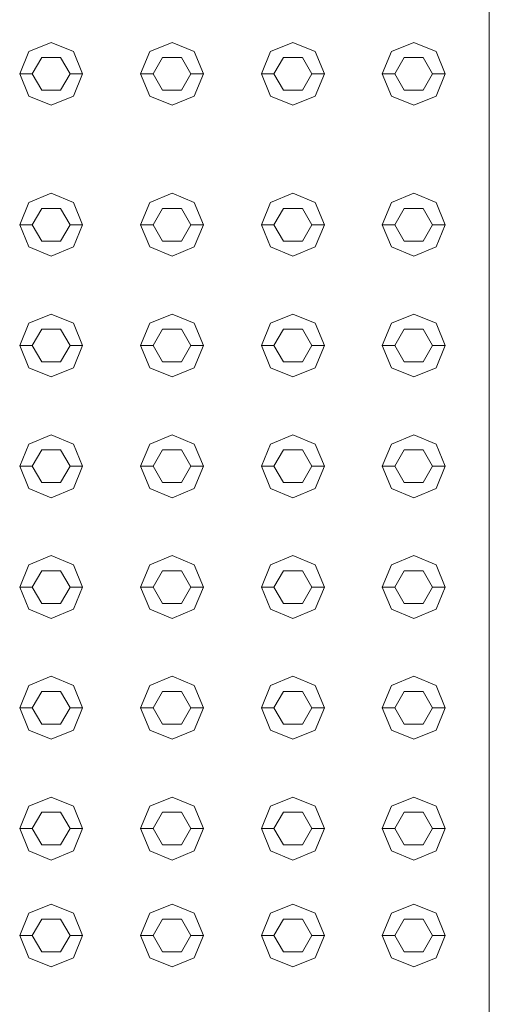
# Model space of a CAD drawing. Header units: millimetres. Extents: x -261 to 187, y -214 to 106.
# Tile 674 of 1056: x -212.758 to -212.571, y 13.769 to 14.161. Entities that reach past the tile are written whole.
import ezdxf

# ---------------------------------------------------------------- set-up
doc = ezdxf.new("R2010")
doc.units = ezdxf.units.MM
doc.header["$LTSCALE"] = 0.005
doc.header["$MEASUREMENT"] = 0
doc.layers.add('IFC-Elemento construtivo genérico-Contorno', color=9, linetype='Continuous', lineweight=5)
doc.layers.add('IFC-Laje-Contorno', color=9, linetype='Continuous', lineweight=5)

msp = doc.modelspace()

# ---------------------------------------------------------------- linework, layer by layer
at = {"layer": 'IFC-Elemento construtivo genérico-Contorno', "lineweight": 5}
for p, q in [((-212.75457, 14.14803), (-212.74571, 14.15169)), ((-212.74571, 14.15169), (-212.73686, 14.14803)), ((-212.70648, 14.14803), (-212.69762, 14.15169)), ((-212.69762, 14.15169), (-212.68877, 14.14803)), ((-212.65839, 14.14803), (-212.64953, 14.15169)), ((-212.64953, 14.15169), (-212.64068, 14.14803)), ((-212.6103, 14.14803), (-212.60144, 14.15169)), ((-212.60144, 14.15169), (-212.59258, 14.14803)), ((-212.75824, 14.13917), (-212.75457, 14.14803)), ((-212.73686, 14.14803), (-212.73319, 14.13917)), ((-212.71015, 14.13917), (-212.70648, 14.14803)), ((-212.68877, 14.14803), (-212.6851, 14.13917)), ((-212.66206, 14.13917), (-212.65839, 14.14803)), ((-212.64068, 14.14803), (-212.63701, 14.13917)), ((-212.61396, 14.13917), (-212.6103, 14.14803)), ((-212.59258, 14.14803), (-212.58892, 14.13917)), ((-212.75323, 14.13917), (-212.74947, 14.14568)), ((-212.74947, 14.14568), (-212.74196, 14.14568)), ((-212.74196, 14.14568), (-212.7382, 14.13917)), ((-212.70514, 14.13917), (-212.70138, 14.14568)), ((-212.70138, 14.14568), (-212.69387, 14.14568)), ((-212.69387, 14.14568), (-212.69011, 14.13917)), ((-212.65705, 14.13917), (-212.65329, 14.14568)), ((-212.65329, 14.14568), (-212.64577, 14.14568)), ((-212.64577, 14.14568), (-212.64202, 14.13917)), ((-212.60895, 14.13917), (-212.6052, 14.14568)), ((-212.6052, 14.14568), (-212.59768, 14.14568)), ((-212.59768, 14.14568), (-212.59393, 14.13917)), ((-212.75824, 14.13917), (-212.75323, 14.13917)), ((-212.75824, 14.13917), (-212.75457, 14.13032)), ((-212.75323, 14.13917), (-212.74947, 14.13266)), ((-212.74196, 14.13266), (-212.7382, 14.13917)), ((-212.7382, 14.13917), (-212.73319, 14.13917)), ((-212.73686, 14.13032), (-212.73319, 14.13917)), ((-212.71015, 14.13917), (-212.70514, 14.13917)), ((-212.71015, 14.13917), (-212.70648, 14.13032)), ((-212.70514, 14.13917), (-212.70138, 14.13266)), ((-212.69387, 14.13266), (-212.69011, 14.13917)), ((-212.69011, 14.13917), (-212.6851, 14.13917)), ((-212.68877, 14.13032), (-212.6851, 14.13917)), ((-212.66206, 14.13917), (-212.65705, 14.13917)), ((-212.66206, 14.13917), (-212.65839, 14.13032)), ((-212.65705, 14.13917), (-212.65329, 14.13266)), ((-212.64577, 14.13266), (-212.64202, 14.13917)), ((-212.64202, 14.13917), (-212.63701, 14.13917)), ((-212.64068, 14.13032), (-212.63701, 14.13917)), ((-212.61396, 14.13917), (-212.60895, 14.13917)), ((-212.61396, 14.13917), (-212.6103, 14.13032)), ((-212.60895, 14.13917), (-212.6052, 14.13266)), ((-212.59768, 14.13266), (-212.59393, 14.13917)), ((-212.59393, 14.13917), (-212.58892, 14.13917)), ((-212.59258, 14.13032), (-212.58892, 14.13917)), ((-212.74947, 14.13266), (-212.74196, 14.13266)), ((-212.70138, 14.13266), (-212.69387, 14.13266)), ((-212.65329, 14.13266), (-212.64577, 14.13266)), ((-212.6052, 14.13266), (-212.59768, 14.13266)), ((-212.75457, 14.13032), (-212.74571, 14.12665)), ((-212.74571, 14.12665), (-212.73686, 14.13032)), ((-212.70648, 14.13032), (-212.69762, 14.12665)), ((-212.69762, 14.12665), (-212.68877, 14.13032)), ((-212.65839, 14.13032), (-212.64953, 14.12665)), ((-212.64953, 14.12665), (-212.64068, 14.13032)), ((-212.6103, 14.13032), (-212.60144, 14.12665)), ((-212.60144, 14.12665), (-212.59258, 14.13032)), ((-212.75457, 14.08791), (-212.74571, 14.09158)), ((-212.74571, 14.09158), (-212.73686, 14.08791)), ((-212.70648, 14.08791), (-212.69762, 14.09158)), ((-212.69762, 14.09158), (-212.68877, 14.08791)), ((-212.65839, 14.08791), (-212.64953, 14.09158)), ((-212.64953, 14.09158), (-212.64068, 14.08791)), ((-212.6103, 14.08791), (-212.60144, 14.09158)), ((-212.60144, 14.09158), (-212.59258, 14.08791)), ((-212.75824, 14.07906), (-212.75457, 14.08791)), ((-212.75323, 14.07906), (-212.74947, 14.08556)), ((-212.74947, 14.08556), (-212.74196, 14.08556)), ((-212.74196, 14.08556), (-212.7382, 14.07906)), ((-212.73686, 14.08791), (-212.73319, 14.07906)), ((-212.71015, 14.07906), (-212.70648, 14.08791)), ((-212.70514, 14.07906), (-212.70138, 14.08556)), ((-212.70138, 14.08556), (-212.69387, 14.08556)), ((-212.69387, 14.08556), (-212.69011, 14.07906)), ((-212.68877, 14.08791), (-212.6851, 14.07906)), ((-212.66206, 14.07906), (-212.65839, 14.08791)), ((-212.65705, 14.07906), (-212.65329, 14.08556)), ((-212.65329, 14.08556), (-212.64577, 14.08556)), ((-212.64577, 14.08556), (-212.64202, 14.07906)), ((-212.64068, 14.08791), (-212.63701, 14.07906)), ((-212.61396, 14.07906), (-212.6103, 14.08791)), ((-212.60895, 14.07906), (-212.6052, 14.08556)), ((-212.6052, 14.08556), (-212.59768, 14.08556)), ((-212.59768, 14.08556), (-212.59393, 14.07906)), ((-212.59258, 14.08791), (-212.58892, 14.07906)), ((-212.75824, 14.07906), (-212.75323, 14.07906)), ((-212.75824, 14.07906), (-212.75457, 14.0702)), ((-212.75323, 14.07906), (-212.74947, 14.07255)), ((-212.74196, 14.07255), (-212.7382, 14.07906)), ((-212.7382, 14.07906), (-212.73319, 14.07906)), ((-212.73686, 14.0702), (-212.73319, 14.07906)), ((-212.71015, 14.07906), (-212.70514, 14.07906)), ((-212.71015, 14.07906), (-212.70648, 14.0702)), ((-212.70514, 14.07906), (-212.70138, 14.07255)), ((-212.69387, 14.07255), (-212.69011, 14.07906)), ((-212.69011, 14.07906), (-212.6851, 14.07906)), ((-212.68877, 14.0702), (-212.6851, 14.07906)), ((-212.66206, 14.07906), (-212.65705, 14.07906)), ((-212.66206, 14.07906), (-212.65839, 14.0702)), ((-212.65705, 14.07906), (-212.65329, 14.07255)), ((-212.64577, 14.07255), (-212.64202, 14.07906)), ((-212.64202, 14.07906), (-212.63701, 14.07906)), ((-212.64068, 14.0702), (-212.63701, 14.07906)), ((-212.61396, 14.07906), (-212.60895, 14.07906)), ((-212.61396, 14.07906), (-212.6103, 14.0702)), ((-212.60895, 14.07906), (-212.6052, 14.07255)), ((-212.59768, 14.07255), (-212.59393, 14.07906)), ((-212.59393, 14.07906), (-212.58892, 14.07906)), ((-212.59258, 14.0702), (-212.58892, 14.07906)), ((-212.75457, 14.0702), (-212.74571, 14.06653)), ((-212.74947, 14.07255), (-212.74196, 14.07255)), ((-212.74571, 14.06653), (-212.73686, 14.0702)), ((-212.70648, 14.0702), (-212.69762, 14.06653)), ((-212.70138, 14.07255), (-212.69387, 14.07255)), ((-212.69762, 14.06653), (-212.68877, 14.0702)), ((-212.65839, 14.0702), (-212.64953, 14.06653)), ((-212.65329, 14.07255), (-212.64577, 14.07255)), ((-212.64953, 14.06653), (-212.64068, 14.0702)), ((-212.6103, 14.0702), (-212.60144, 14.06653)), ((-212.6052, 14.07255), (-212.59768, 14.07255)), ((-212.60144, 14.06653), (-212.59258, 14.0702)), ((-212.75457, 14.03982), (-212.74571, 14.04349)), ((-212.74571, 14.04349), (-212.73686, 14.03982)), ((-212.70648, 14.03982), (-212.69762, 14.04349)), ((-212.69762, 14.04349), (-212.68877, 14.03982)), ((-212.65839, 14.03982), (-212.64953, 14.04349)), ((-212.64953, 14.04349), (-212.64068, 14.03982)), ((-212.6103, 14.03982), (-212.60144, 14.04349)), ((-212.60144, 14.04349), (-212.59258, 14.03982)), ((-212.75824, 14.03097), (-212.75457, 14.03982)), ((-212.73686, 14.03982), (-212.73319, 14.03097)), ((-212.71015, 14.03097), (-212.70648, 14.03982)), ((-212.68877, 14.03982), (-212.6851, 14.03097)), ((-212.66206, 14.03097), (-212.65839, 14.03982)), ((-212.64068, 14.03982), (-212.63701, 14.03097)), ((-212.61396, 14.03097), (-212.6103, 14.03982)), ((-212.59258, 14.03982), (-212.58892, 14.03097)), ((-212.75323, 14.03097), (-212.74947, 14.03747)), ((-212.74947, 14.03747), (-212.74196, 14.03747)), ((-212.74196, 14.03747), (-212.7382, 14.03097)), ((-212.70514, 14.03097), (-212.70138, 14.03747)), ((-212.70138, 14.03747), (-212.69387, 14.03747)), ((-212.69387, 14.03747), (-212.69011, 14.03097)), ((-212.65705, 14.03097), (-212.65329, 14.03747)), ((-212.65329, 14.03747), (-212.64577, 14.03747)), ((-212.64577, 14.03747), (-212.64202, 14.03097)), ((-212.60895, 14.03097), (-212.6052, 14.03747)), ((-212.6052, 14.03747), (-212.59768, 14.03747)), ((-212.59768, 14.03747), (-212.59393, 14.03097)), ((-212.75824, 14.03097), (-212.75323, 14.03097)), ((-212.75824, 14.03097), (-212.75457, 14.02211)), ((-212.75323, 14.03097), (-212.74947, 14.02446)), ((-212.74196, 14.02446), (-212.7382, 14.03097)), ((-212.7382, 14.03097), (-212.73319, 14.03097)), ((-212.73686, 14.02211), (-212.73319, 14.03097)), ((-212.71015, 14.03097), (-212.70514, 14.03097)), ((-212.71015, 14.03097), (-212.70648, 14.02211)), ((-212.70514, 14.03097), (-212.70138, 14.02446)), ((-212.69387, 14.02446), (-212.69011, 14.03097)), ((-212.69011, 14.03097), (-212.6851, 14.03097)), ((-212.68877, 14.02211), (-212.6851, 14.03097)), ((-212.66206, 14.03097), (-212.65705, 14.03097)), ((-212.66206, 14.03097), (-212.65839, 14.02211)), ((-212.65705, 14.03097), (-212.65329, 14.02446)), ((-212.64577, 14.02446), (-212.64202, 14.03097)), ((-212.64202, 14.03097), (-212.63701, 14.03097)), ((-212.64068, 14.02211), (-212.63701, 14.03097)), ((-212.61396, 14.03097), (-212.60895, 14.03097)), ((-212.61396, 14.03097), (-212.6103, 14.02211)), ((-212.60895, 14.03097), (-212.6052, 14.02446)), ((-212.59768, 14.02446), (-212.59393, 14.03097)), ((-212.59393, 14.03097), (-212.58892, 14.03097)), ((-212.59258, 14.02211), (-212.58892, 14.03097)), ((-212.74947, 14.02446), (-212.74196, 14.02446)), ((-212.70138, 14.02446), (-212.69387, 14.02446)), ((-212.65329, 14.02446), (-212.64577, 14.02446)), ((-212.6052, 14.02446), (-212.59768, 14.02446)), ((-212.75457, 14.02211), (-212.74571, 14.01844)), ((-212.74571, 14.01844), (-212.73686, 14.02211)), ((-212.70648, 14.02211), (-212.69762, 14.01844)), ((-212.69762, 14.01844), (-212.68877, 14.02211)), ((-212.65839, 14.02211), (-212.64953, 14.01844)), ((-212.64953, 14.01844), (-212.64068, 14.02211)), ((-212.6103, 14.02211), (-212.60144, 14.01844)), ((-212.60144, 14.01844), (-212.59258, 14.02211)), ((-212.75457, 13.99173), (-212.74571, 13.9954)), ((-212.74571, 13.9954), (-212.73686, 13.99173)), ((-212.70648, 13.99173), (-212.69762, 13.9954)), ((-212.69762, 13.9954), (-212.68877, 13.99173)), ((-212.65839, 13.99173), (-212.64953, 13.9954)), ((-212.64953, 13.9954), (-212.64068, 13.99173)), ((-212.6103, 13.99173), (-212.60144, 13.9954)), ((-212.60144, 13.9954), (-212.59258, 13.99173)), ((-212.75824, 13.98287), (-212.75457, 13.99173)), ((-212.73686, 13.99173), (-212.73319, 13.98287)), ((-212.71015, 13.98287), (-212.70648, 13.99173)), ((-212.68877, 13.99173), (-212.6851, 13.98287)), ((-212.66206, 13.98287), (-212.65839, 13.99173)), ((-212.64068, 13.99173), (-212.63701, 13.98287)), ((-212.61396, 13.98287), (-212.6103, 13.99173)), ((-212.59258, 13.99173), (-212.58892, 13.98287)), ((-212.75323, 13.98287), (-212.74947, 13.98938)), ((-212.74947, 13.98938), (-212.74196, 13.98938)), ((-212.74196, 13.98938), (-212.7382, 13.98287)), ((-212.70514, 13.98287), (-212.70138, 13.98938)), ((-212.70138, 13.98938), (-212.69387, 13.98938)), ((-212.69387, 13.98938), (-212.69011, 13.98287)), ((-212.65705, 13.98287), (-212.65329, 13.98938)), ((-212.65329, 13.98938), (-212.64577, 13.98938)), ((-212.64577, 13.98938), (-212.64202, 13.98287)), ((-212.60895, 13.98287), (-212.6052, 13.98938)), ((-212.6052, 13.98938), (-212.59768, 13.98938)), ((-212.59768, 13.98938), (-212.59393, 13.98287)), ((-212.75824, 13.98287), (-212.75323, 13.98287)), ((-212.75824, 13.98287), (-212.75457, 13.97402)), ((-212.75323, 13.98287), (-212.74947, 13.97637)), ((-212.74196, 13.97637), (-212.7382, 13.98287)), ((-212.7382, 13.98287), (-212.73319, 13.98287)), ((-212.73686, 13.97402), (-212.73319, 13.98287)), ((-212.71015, 13.98287), (-212.70514, 13.98287)), ((-212.71015, 13.98287), (-212.70648, 13.97402)), ((-212.70514, 13.98287), (-212.70138, 13.97637)), ((-212.69387, 13.97637), (-212.69011, 13.98287)), ((-212.69011, 13.98287), (-212.6851, 13.98287)), ((-212.68877, 13.97402), (-212.6851, 13.98287)), ((-212.66206, 13.98287), (-212.65705, 13.98287)), ((-212.66206, 13.98287), (-212.65839, 13.97402)), ((-212.65705, 13.98287), (-212.65329, 13.97637)), ((-212.64577, 13.97637), (-212.64202, 13.98287)), ((-212.64202, 13.98287), (-212.63701, 13.98287)), ((-212.64068, 13.97402), (-212.63701, 13.98287)), ((-212.61396, 13.98287), (-212.60895, 13.98287)), ((-212.61396, 13.98287), (-212.6103, 13.97402)), ((-212.60895, 13.98287), (-212.6052, 13.97637)), ((-212.59768, 13.97637), (-212.59393, 13.98287)), ((-212.59393, 13.98287), (-212.58892, 13.98287)), ((-212.59258, 13.97402), (-212.58892, 13.98287)), ((-212.74947, 13.97637), (-212.74196, 13.97637)), ((-212.70138, 13.97637), (-212.69387, 13.97637)), ((-212.65329, 13.97637), (-212.64577, 13.97637)), ((-212.6052, 13.97637), (-212.59768, 13.97637)), ((-212.75457, 13.97402), (-212.74571, 13.97035)), ((-212.74571, 13.97035), (-212.73686, 13.97402)), ((-212.70648, 13.97402), (-212.69762, 13.97035)), ((-212.69762, 13.97035), (-212.68877, 13.97402)), ((-212.65839, 13.97402), (-212.64953, 13.97035)), ((-212.64953, 13.97035), (-212.64068, 13.97402)), ((-212.6103, 13.97402), (-212.60144, 13.97035)), ((-212.60144, 13.97035), (-212.59258, 13.97402)), ((-212.75457, 13.94364), (-212.74571, 13.94731)), ((-212.74571, 13.94731), (-212.73686, 13.94364)), ((-212.70648, 13.94364), (-212.69762, 13.94731)), ((-212.69762, 13.94731), (-212.68877, 13.94364)), ((-212.65839, 13.94364), (-212.64953, 13.94731)), ((-212.64953, 13.94731), (-212.64068, 13.94364)), ((-212.6103, 13.94364), (-212.60144, 13.94731)), ((-212.60144, 13.94731), (-212.59258, 13.94364)), ((-212.75824, 13.93478), (-212.75457, 13.94364)), ((-212.75323, 13.93478), (-212.74947, 13.94129)), ((-212.74947, 13.94129), (-212.74196, 13.94129)), ((-212.74196, 13.94129), (-212.7382, 13.93478)), ((-212.73686, 13.94364), (-212.73319, 13.93478)), ((-212.71015, 13.93478), (-212.70648, 13.94364)), ((-212.70514, 13.93478), (-212.70138, 13.94129)), ((-212.70138, 13.94129), (-212.69387, 13.94129)), ((-212.69387, 13.94129), (-212.69011, 13.93478)), ((-212.68877, 13.94364), (-212.6851, 13.93478)), ((-212.66206, 13.93478), (-212.65839, 13.94364)), ((-212.65705, 13.93478), (-212.65329, 13.94129)), ((-212.65329, 13.94129), (-212.64577, 13.94129)), ((-212.64577, 13.94129), (-212.64202, 13.93478)), ((-212.64068, 13.94364), (-212.63701, 13.93478)), ((-212.61396, 13.93478), (-212.6103, 13.94364)), ((-212.60895, 13.93478), (-212.6052, 13.94129)), ((-212.6052, 13.94129), (-212.59768, 13.94129)), ((-212.59768, 13.94129), (-212.59393, 13.93478)), ((-212.59258, 13.94364), (-212.58892, 13.93478)), ((-212.75824, 13.93478), (-212.75323, 13.93478)), ((-212.75824, 13.93478), (-212.75457, 13.92593)), ((-212.75323, 13.93478), (-212.74947, 13.92828)), ((-212.74196, 13.92828), (-212.7382, 13.93478)), ((-212.7382, 13.93478), (-212.73319, 13.93478)), ((-212.73686, 13.92593), (-212.73319, 13.93478)), ((-212.71015, 13.93478), (-212.70514, 13.93478)), ((-212.71015, 13.93478), (-212.70648, 13.92593)), ((-212.70514, 13.93478), (-212.70138, 13.92828)), ((-212.69387, 13.92828), (-212.69011, 13.93478)), ((-212.69011, 13.93478), (-212.6851, 13.93478)), ((-212.68877, 13.92593), (-212.6851, 13.93478)), ((-212.66206, 13.93478), (-212.65705, 13.93478)), ((-212.66206, 13.93478), (-212.65839, 13.92593)), ((-212.65705, 13.93478), (-212.65329, 13.92828)), ((-212.64577, 13.92828), (-212.64202, 13.93478)), ((-212.64202, 13.93478), (-212.63701, 13.93478)), ((-212.64068, 13.92593), (-212.63701, 13.93478)), ((-212.61396, 13.93478), (-212.60895, 13.93478)), ((-212.61396, 13.93478), (-212.6103, 13.92593)), ((-212.60895, 13.93478), (-212.6052, 13.92828)), ((-212.59768, 13.92828), (-212.59393, 13.93478)), ((-212.59393, 13.93478), (-212.58892, 13.93478)), ((-212.59258, 13.92593), (-212.58892, 13.93478)), ((-212.74947, 13.92828), (-212.74196, 13.92828)), ((-212.70138, 13.92828), (-212.69387, 13.92828)), ((-212.65329, 13.92828), (-212.64577, 13.92828)), ((-212.6052, 13.92828), (-212.59768, 13.92828)), ((-212.75457, 13.92593), (-212.74571, 13.92226)), ((-212.74571, 13.92226), (-212.73686, 13.92593)), ((-212.70648, 13.92593), (-212.69762, 13.92226)), ((-212.69762, 13.92226), (-212.68877, 13.92593)), ((-212.65839, 13.92593), (-212.64953, 13.92226)), ((-212.64953, 13.92226), (-212.64068, 13.92593)), ((-212.6103, 13.92593), (-212.60144, 13.92226)), ((-212.60144, 13.92226), (-212.59258, 13.92593)), ((-212.75457, 13.89555), (-212.74571, 13.89922)), ((-212.74571, 13.89922), (-212.73686, 13.89555)), ((-212.70648, 13.89555), (-212.69762, 13.89922)), ((-212.69762, 13.89922), (-212.68877, 13.89555)), ((-212.65839, 13.89555), (-212.64953, 13.89922)), ((-212.64953, 13.89922), (-212.64068, 13.89555)), ((-212.6103, 13.89555), (-212.60144, 13.89922)), ((-212.60144, 13.89922), (-212.59258, 13.89555)), ((-212.75824, 13.88669), (-212.75457, 13.89555)), ((-212.75323, 13.88669), (-212.74947, 13.8932)), ((-212.74947, 13.8932), (-212.74196, 13.8932)), ((-212.74196, 13.8932), (-212.7382, 13.88669)), ((-212.73686, 13.89555), (-212.73319, 13.88669)), ((-212.71015, 13.88669), (-212.70648, 13.89555)), ((-212.70514, 13.88669), (-212.70138, 13.8932)), ((-212.70138, 13.8932), (-212.69387, 13.8932)), ((-212.69387, 13.8932), (-212.69011, 13.88669)), ((-212.68877, 13.89555), (-212.6851, 13.88669)), ((-212.66206, 13.88669), (-212.65839, 13.89555)), ((-212.65705, 13.88669), (-212.65329, 13.8932)), ((-212.65329, 13.8932), (-212.64577, 13.8932)), ((-212.64577, 13.8932), (-212.64202, 13.88669)), ((-212.64068, 13.89555), (-212.63701, 13.88669)), ((-212.61396, 13.88669), (-212.6103, 13.89555)), ((-212.60895, 13.88669), (-212.6052, 13.8932)), ((-212.6052, 13.8932), (-212.59768, 13.8932)), ((-212.59768, 13.8932), (-212.59393, 13.88669)), ((-212.59258, 13.89555), (-212.58892, 13.88669)), ((-212.75824, 13.88669), (-212.75323, 13.88669)), ((-212.75824, 13.88669), (-212.75457, 13.87783)), ((-212.75323, 13.88669), (-212.74947, 13.88018)), ((-212.74196, 13.88018), (-212.7382, 13.88669)), ((-212.7382, 13.88669), (-212.73319, 13.88669)), ((-212.73686, 13.87783), (-212.73319, 13.88669)), ((-212.71015, 13.88669), (-212.70514, 13.88669)), ((-212.71015, 13.88669), (-212.70648, 13.87783)), ((-212.70514, 13.88669), (-212.70138, 13.88018)), ((-212.69387, 13.88018), (-212.69011, 13.88669)), ((-212.69011, 13.88669), (-212.6851, 13.88669)), ((-212.68877, 13.87783), (-212.6851, 13.88669)), ((-212.66206, 13.88669), (-212.65705, 13.88669)), ((-212.66206, 13.88669), (-212.65839, 13.87783)), ((-212.65705, 13.88669), (-212.65329, 13.88018)), ((-212.64577, 13.88018), (-212.64202, 13.88669)), ((-212.64202, 13.88669), (-212.63701, 13.88669)), ((-212.64068, 13.87783), (-212.63701, 13.88669)), ((-212.61396, 13.88669), (-212.60895, 13.88669)), ((-212.61396, 13.88669), (-212.6103, 13.87783)), ((-212.60895, 13.88669), (-212.6052, 13.88018)), ((-212.59768, 13.88018), (-212.59393, 13.88669)), ((-212.59393, 13.88669), (-212.58892, 13.88669)), ((-212.59258, 13.87783), (-212.58892, 13.88669)), ((-212.75457, 13.87783), (-212.74571, 13.87417)), ((-212.74947, 13.88018), (-212.74196, 13.88018)), ((-212.74571, 13.87417), (-212.73686, 13.87783)), ((-212.70648, 13.87783), (-212.69762, 13.87417)), ((-212.70138, 13.88018), (-212.69387, 13.88018)), ((-212.69762, 13.87417), (-212.68877, 13.87783)), ((-212.65839, 13.87783), (-212.64953, 13.87417)), ((-212.65329, 13.88018), (-212.64577, 13.88018)), ((-212.64953, 13.87417), (-212.64068, 13.87783)), ((-212.6103, 13.87783), (-212.60144, 13.87417)), ((-212.6052, 13.88018), (-212.59768, 13.88018)), ((-212.60144, 13.87417), (-212.59258, 13.87783)), ((-212.75457, 13.84745), (-212.74571, 13.85112)), ((-212.74571, 13.85112), (-212.73686, 13.84745)), ((-212.70648, 13.84745), (-212.69762, 13.85112)), ((-212.69762, 13.85112), (-212.68877, 13.84745)), ((-212.65839, 13.84745), (-212.64953, 13.85112)), ((-212.64953, 13.85112), (-212.64068, 13.84745)), ((-212.6103, 13.84745), (-212.60144, 13.85112)), ((-212.60144, 13.85112), (-212.59258, 13.84745)), ((-212.75824, 13.8386), (-212.75457, 13.84745)), ((-212.73686, 13.84745), (-212.73319, 13.8386)), ((-212.71015, 13.8386), (-212.70648, 13.84745)), ((-212.68877, 13.84745), (-212.6851, 13.8386)), ((-212.66206, 13.8386), (-212.65839, 13.84745)), ((-212.64068, 13.84745), (-212.63701, 13.8386)), ((-212.61396, 13.8386), (-212.6103, 13.84745)), ((-212.59258, 13.84745), (-212.58892, 13.8386)), ((-212.75323, 13.8386), (-212.74947, 13.8451)), ((-212.74947, 13.8451), (-212.74196, 13.8451)), ((-212.74196, 13.8451), (-212.7382, 13.8386)), ((-212.70514, 13.8386), (-212.70138, 13.8451)), ((-212.70138, 13.8451), (-212.69387, 13.8451)), ((-212.69387, 13.8451), (-212.69011, 13.8386)), ((-212.65705, 13.8386), (-212.65329, 13.8451)), ((-212.65329, 13.8451), (-212.64577, 13.8451)), ((-212.64577, 13.8451), (-212.64202, 13.8386)), ((-212.60895, 13.8386), (-212.6052, 13.8451)), ((-212.6052, 13.8451), (-212.59768, 13.8451)), ((-212.59768, 13.8451), (-212.59393, 13.8386)), ((-212.75824, 13.8386), (-212.75323, 13.8386)), ((-212.75824, 13.8386), (-212.75457, 13.82974)), ((-212.75323, 13.8386), (-212.74947, 13.83209)), ((-212.74196, 13.83209), (-212.7382, 13.8386)), ((-212.7382, 13.8386), (-212.73319, 13.8386)), ((-212.73686, 13.82974), (-212.73319, 13.8386)), ((-212.71015, 13.8386), (-212.70514, 13.8386)), ((-212.71015, 13.8386), (-212.70648, 13.82974)), ((-212.70514, 13.8386), (-212.70138, 13.83209)), ((-212.69387, 13.83209), (-212.69011, 13.8386)), ((-212.69011, 13.8386), (-212.6851, 13.8386)), ((-212.68877, 13.82974), (-212.6851, 13.8386)), ((-212.66206, 13.8386), (-212.65705, 13.8386)), ((-212.66206, 13.8386), (-212.65839, 13.82974)), ((-212.65705, 13.8386), (-212.65329, 13.83209)), ((-212.64577, 13.83209), (-212.64202, 13.8386)), ((-212.64202, 13.8386), (-212.63701, 13.8386)), ((-212.64068, 13.82974), (-212.63701, 13.8386)), ((-212.61396, 13.8386), (-212.60895, 13.8386)), ((-212.61396, 13.8386), (-212.6103, 13.82974)), ((-212.60895, 13.8386), (-212.6052, 13.83209)), ((-212.59768, 13.83209), (-212.59393, 13.8386)), ((-212.59393, 13.8386), (-212.58892, 13.8386)), ((-212.59258, 13.82974), (-212.58892, 13.8386)), ((-212.74947, 13.83209), (-212.74196, 13.83209)), ((-212.70138, 13.83209), (-212.69387, 13.83209)), ((-212.65329, 13.83209), (-212.64577, 13.83209)), ((-212.6052, 13.83209), (-212.59768, 13.83209)), ((-212.75457, 13.82974), (-212.74571, 13.82607)), ((-212.74571, 13.82607), (-212.73686, 13.82974)), ((-212.70648, 13.82974), (-212.69762, 13.82607)), ((-212.69762, 13.82607), (-212.68877, 13.82974)), ((-212.65839, 13.82974), (-212.64953, 13.82607)), ((-212.64953, 13.82607), (-212.64068, 13.82974)), ((-212.6103, 13.82974), (-212.60144, 13.82607)), ((-212.60144, 13.82607), (-212.59258, 13.82974)), ((-212.75457, 13.80487), (-212.74571, 13.80854)), ((-212.74571, 13.80854), (-212.73686, 13.80487)), ((-212.70648, 13.80487), (-212.69762, 13.80854)), ((-212.69762, 13.80854), (-212.68877, 13.80487)), ((-212.65839, 13.80487), (-212.64953, 13.80854)), ((-212.64953, 13.80854), (-212.64068, 13.80487)), ((-212.6103, 13.80487), (-212.60144, 13.80854)), ((-212.60144, 13.80854), (-212.59258, 13.80487)), ((-212.75824, 13.79602), (-212.75457, 13.80487)), ((-212.73686, 13.80487), (-212.73319, 13.79602)), ((-212.71015, 13.79602), (-212.70648, 13.80487)), ((-212.68877, 13.80487), (-212.6851, 13.79602)), ((-212.66206, 13.79602), (-212.65839, 13.80487)), ((-212.64068, 13.80487), (-212.63701, 13.79602)), ((-212.61396, 13.79602), (-212.6103, 13.80487)), ((-212.59258, 13.80487), (-212.58892, 13.79602)), ((-212.75323, 13.79602), (-212.74947, 13.80252)), ((-212.74947, 13.80252), (-212.74196, 13.80252)), ((-212.74196, 13.80252), (-212.7382, 13.79602)), ((-212.70514, 13.79602), (-212.70138, 13.80252)), ((-212.70138, 13.80252), (-212.69387, 13.80252)), ((-212.69387, 13.80252), (-212.69011, 13.79602)), ((-212.65705, 13.79602), (-212.65329, 13.80252)), ((-212.65329, 13.80252), (-212.64577, 13.80252)), ((-212.64577, 13.80252), (-212.64202, 13.79602)), ((-212.60895, 13.79602), (-212.6052, 13.80252)), ((-212.6052, 13.80252), (-212.59768, 13.80252)), ((-212.59768, 13.80252), (-212.59393, 13.79602)), ((-212.75824, 13.79602), (-212.75323, 13.79602)), ((-212.75824, 13.79602), (-212.75457, 13.78716)), ((-212.75323, 13.79602), (-212.74947, 13.78951)), ((-212.74196, 13.78951), (-212.7382, 13.79602)), ((-212.7382, 13.79602), (-212.73319, 13.79602)), ((-212.73686, 13.78716), (-212.73319, 13.79602)), ((-212.71015, 13.79602), (-212.70514, 13.79602)), ((-212.71015, 13.79602), (-212.70648, 13.78716)), ((-212.70514, 13.79602), (-212.70138, 13.78951)), ((-212.69387, 13.78951), (-212.69011, 13.79602)), ((-212.69011, 13.79602), (-212.6851, 13.79602)), ((-212.68877, 13.78716), (-212.6851, 13.79602)), ((-212.66206, 13.79602), (-212.65705, 13.79602)), ((-212.66206, 13.79602), (-212.65839, 13.78716)), ((-212.65705, 13.79602), (-212.65329, 13.78951)), ((-212.64577, 13.78951), (-212.64202, 13.79602)), ((-212.64202, 13.79602), (-212.63701, 13.79602)), ((-212.64068, 13.78716), (-212.63701, 13.79602)), ((-212.61396, 13.79602), (-212.60895, 13.79602)), ((-212.61396, 13.79602), (-212.6103, 13.78716)), ((-212.60895, 13.79602), (-212.6052, 13.78951)), ((-212.59768, 13.78951), (-212.59393, 13.79602)), ((-212.59393, 13.79602), (-212.58892, 13.79602)), ((-212.59258, 13.78716), (-212.58892, 13.79602)), ((-212.75457, 13.78716), (-212.74571, 13.78349)), ((-212.74947, 13.78951), (-212.74196, 13.78951)), ((-212.74571, 13.78349), (-212.73686, 13.78716)), ((-212.70648, 13.78716), (-212.69762, 13.78349)), ((-212.70138, 13.78951), (-212.69387, 13.78951)), ((-212.69762, 13.78349), (-212.68877, 13.78716)), ((-212.65839, 13.78716), (-212.64953, 13.78349)), ((-212.65329, 13.78951), (-212.64577, 13.78951)), ((-212.64953, 13.78349), (-212.64068, 13.78716)), ((-212.6103, 13.78716), (-212.60144, 13.78349)), ((-212.6052, 13.78951), (-212.59768, 13.78951)), ((-212.60144, 13.78349), (-212.59258, 13.78716))]:
    msp.add_line(p, q, dxfattribs=at)
at = {"layer": 'IFC-Laje-Contorno', "lineweight": 5}
msp.add_line((-212.57138, 13.22306), (-212.57138, 14.52906), dxfattribs=at)

doc.saveas('drawing.dxf')
